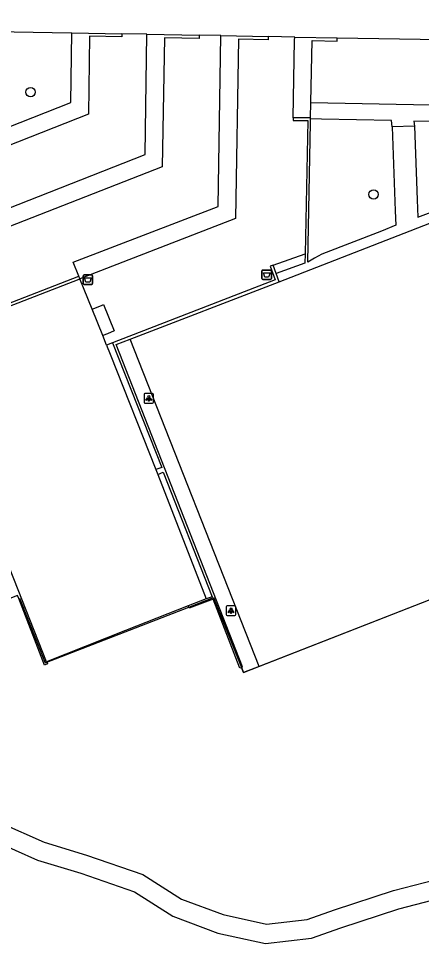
# Model space of a CAD drawing. Extents: x 161477 to 163040, y 383680 to 384868.
# Drawn here: x 161805.5 to 161847.7, y 384585.4 to 384682.1 of the extents above; entities that cross this region are included whole.
import ezdxf

# ---------------------------------------------------------------- set-up
doc = ezdxf.new("R2010")
doc.units = 0
for name, color, linetype in [('IMGEO_Afvalbak', 7, 'Continuous'), ('IMGEO_Boom', 7, 'Continuous'), ('IMGEO_Groenvoorziening', 7, 'Continuous'), ('IMGEO_Hek', 7, 'Continuous'), ('IMGEO_Lichtpunt', 7, 'Continuous'), ('IMGEO_Loofbos', 7, 'Continuous'), ('IMGEO_Voetpad_halfverhard', 7, 'Continuous'), ('IMGEO_Voetpad_onverhard', 7, 'Continuous'), ('IMGEO_Voetpad_open', 7, 'Continuous')]:
    doc.layers.add(name, color=color, linetype=linetype)

msp = doc.modelspace()

# ---------------------------------------------------------------- linework, layer by layer
at = {"layer": 'IMGEO_Afvalbak'}
for p, q in [((161830.965, 384654.87), (161830.965, 384655.67)), ((161830.965, 384655.67), (161830.965, 384654.87)), ((161831.065, 384655.77), (161831.855, 384655.77)), ((161831.855, 384655.77), (161831.065, 384655.77)), ((161831.955, 384655.67), (161831.955, 384654.87)), ((161831.955, 384654.87), (161831.955, 384655.67)), ((161812.265, 384654.35), (161812.265, 384655.15)), ((161812.265, 384655.15), (161812.265, 384654.35)), ((161812.365, 384655.25), (161813.155, 384655.25)), ((161813.155, 384655.25), (161812.365, 384655.25)), ((161813.255, 384655.15), (161813.255, 384654.35)), ((161813.255, 384654.35), (161813.255, 384655.15)), ((161831.855, 384654.77), (161831.065, 384654.77)), ((161831.065, 384654.77), (161831.855, 384654.77)), ((161813.155, 384654.25), (161812.365, 384654.25)), ((161812.365, 384654.25), (161813.155, 384654.25))]:
    msp.add_line(p, q, dxfattribs=at)
for points in [[(161812.408, 384654.964), (161813.112, 384654.964), (161812.963, 384654.494), (161812.557, 384654.494), (161812.408, 384654.964)], [(161831.108, 384655.484), (161831.812, 384655.484), (161831.663, 384655.014), (161831.257, 384655.014), (161831.108, 384655.484)]]:
    msp.add_lwpolyline(points, dxfattribs=at)
for centre, start, end in [((161831.065, 384655.67), 90, 180), ((161831.065, 384655.67), 90, 180), ((161831.855, 384655.67), 0, 90), ((161831.855, 384655.67), 360, 90), ((161812.365, 384655.15), 90, 180), ((161812.365, 384655.15), 90, 180), ((161813.155, 384655.15), 0, 90), ((161813.155, 384655.15), 360, 90), ((161831.065, 384654.87), 180, 270), ((161831.065, 384654.87), 180, 270), ((161831.855, 384654.87), 270, 0), ((161831.855, 384654.87), 270, 0), ((161812.365, 384654.35), 180, 270), ((161812.365, 384654.35), 180, 270), ((161813.155, 384654.35), 270, 0), ((161813.155, 384654.35), 270, 0)]:
    msp.add_arc(centre, 0.1, start, end, dxfattribs=at)
at = {"layer": 'IMGEO_Boom'}
for centre in [(161806.76, 384674.37), (161842.64, 384663.67)]:
    msp.add_circle(centre, 0.489, dxfattribs=at)
at = {"layer": 'IMGEO_Groenvoorziening'}
for points in [[(161814.719, 384647.908), (161815.092, 384646.974), (161819.847, 384634.911)], [(161820.066, 384634.409), (161825.144, 384621.386)]]:
    msp.add_lwpolyline(points, dxfattribs=at)
at = {"layer": 'IMGEO_Hek'}
for points in [[(161828.809, 384614.225), (161829.023, 384613.688), (161865.502, 384627.94), (161852.003, 384662.016), (161849.133, 384660.92)], [(161805.591, 384621.463), (161808.305, 384614.715), (161823.301, 384620.535)], [(161823.301, 384620.535), (161825.889, 384621.539), (161828.809, 384614.225)]]:
    msp.add_lwpolyline(points, dxfattribs=at)
at = {"layer": 'IMGEO_Lichtpunt'}
for p, q in [((161818.627, 384642.753), (161818.627, 384641.946)), ((161818.627, 384642.753), (161818.627, 384641.946)), ((161819.529, 384642.848), (161818.721, 384642.848)), ((161819.529, 384642.848), (161818.721, 384642.848)), ((161819.623, 384641.946), (161819.623, 384642.753)), ((161819.623, 384641.946), (161819.623, 384642.753)), ((161818.721, 384641.852), (161819.529, 384641.852)), ((161818.721, 384641.852), (161819.529, 384641.852)), ((161827.227, 384620.573), (161827.227, 384619.766)), ((161827.227, 384620.573), (161827.227, 384619.766)), ((161828.129, 384620.668), (161827.321, 384620.668)), ((161828.129, 384620.668), (161827.321, 384620.668)), ((161828.223, 384619.766), (161828.223, 384620.573)), ((161828.223, 384619.766), (161828.223, 384620.573)), ((161827.321, 384619.672), (161828.129, 384619.672)), ((161827.321, 384619.672), (161828.129, 384619.672))]:
    msp.add_line(p, q, dxfattribs=at)
for points in [[(161819.001, 384642.417), (161819.04, 384642.389), (161818.852, 384642.127), (161818.814, 384642.154), (161819.001, 384642.417)], [(161819.103, 384642.369), (161819.15, 384642.369), (161819.15, 384642.047), (161819.103, 384642.047), (161819.103, 384642.369)], [(161819.213, 384642.389), (161819.251, 384642.416), (161819.438, 384642.154), (161819.399, 384642.126), (161819.213, 384642.389)], [(161827.601, 384620.237), (161827.64, 384620.209), (161827.452, 384619.947), (161827.414, 384619.974), (161827.601, 384620.237)], [(161827.703, 384620.189), (161827.75, 384620.189), (161827.75, 384619.867), (161827.703, 384619.867), (161827.703, 384620.189)], [(161827.813, 384620.209), (161827.851, 384620.236), (161828.038, 384619.974), (161827.999, 384619.946), (161827.813, 384620.209)]]:
    msp.add_lwpolyline(points, dxfattribs=at)
for centre in [(161819.126, 384642.551), (161827.726, 384620.371)]:
    msp.add_circle(centre, 0.0994, dxfattribs=at)
for centre, start, end in [((161818.721, 384642.753), 90, 180), ((161818.721, 384642.753), 90, 180), ((161819.529, 384642.753), 0, 90), ((161819.529, 384642.753), 0, 90), ((161818.721, 384641.946), 180, 270), ((161818.721, 384641.946), 180, 270), ((161819.529, 384641.946), 270, 0), ((161819.529, 384641.946), 270, 360), ((161827.321, 384620.573), 90, 180), ((161827.321, 384620.573), 90, 180), ((161827.321, 384619.766), 180, 270), ((161827.321, 384619.766), 180, 270), ((161828.129, 384620.573), 0, 90), ((161828.129, 384620.573), 0, 90), ((161828.129, 384619.766), 270, 0), ((161828.129, 384619.766), 270, 360)]:
    msp.add_arc(centre, 0.0946, start, end, dxfattribs=at)
at = {"layer": 'IMGEO_Loofbos'}
for points in [[(161862.52, 384626.775), (161830.66, 384614.328)], [(161823.251, 384620.662), (161816.678, 384618.077), (161808.43, 384614.834)]]:
    msp.add_lwpolyline(points, dxfattribs=at)
at = {"layer": 'IMGEO_Voetpad_halfverhard'}
for points in [[(161816.324, 384680.458), (161816.312, 384680.128), (161812.912, 384680.195), (161812.817, 384672.059), (161777.001, 384657.943), (161775.854, 384660.809), (161770.843, 384660.848)], [(161770.884, 384662.664), (161777.093, 384662.574), (161777.998, 384660.265), (161810.988, 384673.294), (161811.08, 384680.557)], [(161813.203, 384651.678), (161811.931, 384654.842)], [(161814.719, 384647.908), (161814.314, 384648.916)], [(161815.322, 384648.141), (161814.719, 384647.908)]]:
    msp.add_lwpolyline(points, dxfattribs=at)
at = {"layer": 'IMGEO_Voetpad_onverhard'}
for points in [[(161773.562, 384608.978), (161776.202, 384609.214), (161778.734, 384609.277), (161781.748, 384608.777), (161785.342, 384607.715), (161788.546, 384606.278), (161790.998, 384604.685), (161793.267, 384603.096), (161794.422, 384602.166), (161799.6, 384599.907), (161803.608, 384598.005), (161808.192, 384595.973), (161812.627, 384594.623), (161818.494, 384592.597), (161822.546, 384590.021), (161826.904, 384588.395), (161831.424, 384587.403), (161835.687, 384587.903), (161838.56, 384588.901), (161844.732, 384590.927), (161850.11, 384592.318)], [(161802.774, 384596.187), (161807.494, 384594.094), (161812.01, 384592.721), (161817.619, 384590.783), (161821.65, 384588.221), (161826.338, 384586.471), (161831.323, 384585.378), (161836.138, 384585.942), (161839.2, 384587.006), (161845.295, 384589.007), (161850.5, 384590.354)]]:
    msp.add_lwpolyline(points, dxfattribs=at)
at = {"layer": 'IMGEO_Voetpad_open'}
for points in [[(161838.838, 384680.02), (161854.012, 384679.807), (161854.083, 384682.875), (161852.36, 384682.908)], [(161779.22, 384666.47), (161779.564, 384666.466), (161781.187, 384666.447), (161781.347, 384672.838), (161794.776, 384672.556), (161796.879, 384674.482), (161797.045, 384680.808), (161810.992, 384680.559), (161811.08, 384680.557)], [(161790.997, 384656.951), (161818.764, 384667.843), (161818.925, 384680.409)], [(161824.405, 384680.306), (161824.404, 384679.959), (161820.756, 384680.029), (161820.539, 384666.564), (161791.638, 384655.278)], [(161811.08, 384680.557), (161816.324, 384680.458)], [(161811.822, 384655.113), (161811.208, 384656.599), (161826.377, 384662.399), (161826.647, 384680.264)], [(161831.604, 384680.17), (161831.609, 384679.842), (161828.509, 384679.903), (161828.203, 384661.153), (161811.931, 384654.842)], [(161818.925, 384680.409), (161816.324, 384680.458)], [(161818.925, 384680.409), (161824.405, 384680.306)], [(161826.647, 384680.264), (161824.405, 384680.306)], [(161826.647, 384680.264), (161831.604, 384680.17)], [(161834.39, 384680.118), (161831.604, 384680.17)], [(161834.24, 384671.674), (161834.372, 384679.797), (161834.39, 384680.118)], [(161834.39, 384680.118), (161838.838, 384680.02)], [(161836.073, 384673.265), (161836.211, 384679.765), (161838.832, 384679.702), (161838.838, 384680.02)], [(161836.039, 384671.665), (161836.073, 384673.265)], [(161836.073, 384673.265), (161889.704, 384672.241)], [(161834.24, 384671.674), (161834.228, 384671.389), (161835.762, 384671.397), (161835.482, 384657.452)], [(161836.039, 384671.665), (161834.24, 384671.674)], [(161844.566, 384670.725), (161844.91, 384661.953), (161844.954, 384660.464), (161843.451, 384659.836), (161837.223, 384657.425), (161836.473, 384656.993), (161835.774, 384656.59), (161836.031, 384671.197), (161836.037, 384671.561)], [(161836.037, 384671.561), (161836.039, 384671.665)], [(161844.566, 384670.725), (161844.518, 384671.382), (161837.203, 384671.536), (161836.037, 384671.561)], [(161866.364, 384670.966), (161846.855, 384671.314), (161846.916, 384670.818)], [(161846.916, 384670.818), (161844.566, 384670.725)], [(161846.916, 384670.818), (161847.195, 384663.098), (161847.268, 384661.293), (161849.937, 384662.302), (161851.635, 384662.944), (161852.003, 384662.016), (161865.502, 384627.94), (161862.52, 384626.775)], [(161832.772, 384654.527), (161849.133, 384660.92), (161862.52, 384626.775)], [(161832.121, 384656.272), (161835.482, 384657.452)], [(161835.482, 384657.452), (161835.43, 384656.474), (161832.44, 384655.416)], [(161832.121, 384656.272), (161831.837, 384656.172), (161832.357, 384654.729), (161815.322, 384648.141)], [(161832.44, 384655.416), (161832.121, 384656.272)], [(161794.838, 384648.536), (161811.822, 384655.113)], [(161808.43, 384614.834), (161795.194, 384648.358), (161811.844, 384654.809), (161811.931, 384654.842)], [(161811.931, 384654.842), (161811.822, 384655.113)], [(161832.772, 384654.527), (161832.44, 384655.416)], [(161817.187, 384648.536), (161832.772, 384654.527)], [(161813.203, 384651.678), (161814.167, 384652.065), (161814.406, 384652.161), (161815.514, 384649.398), (161814.806, 384649.114), (161814.314, 384648.916)], [(161814.314, 384648.916), (161813.203, 384651.678)], [(161815.322, 384648.141), (161820.474, 384635.14), (161819.847, 384634.911)], [(161828.809, 384614.225), (161828.945, 384614.289), (161815.716, 384647.971), (161817.187, 384648.536)], [(161830.66, 384614.328), (161817.187, 384648.536)], [(161819.847, 384634.911), (161820.066, 384634.409)], [(161820.066, 384634.409), (161820.641, 384634.654), (161825.77, 384621.626), (161825.144, 384621.386)], [(161808.43, 384614.834), (161808.455, 384614.772), (161808.483, 384614.705), (161808.523, 384614.602), (161808.224, 384614.485), (161805.523, 384621.435), (161805.396, 384621.762), (161802.882, 384620.789), (161802.832, 384620.915), (161802.771, 384621.069)], [(161825.144, 384621.386), (161823.251, 384620.662)], [(161828.809, 384614.225), (161828.655, 384614.153), (161825.867, 384621.374), (161823.35, 384620.411), (161823.301, 384620.535), (161823.251, 384620.662)], [(161830.66, 384614.328), (161829.023, 384613.688), (161828.809, 384614.225)]]:
    msp.add_lwpolyline(points, dxfattribs=at)

doc.saveas('drawing.dxf')
